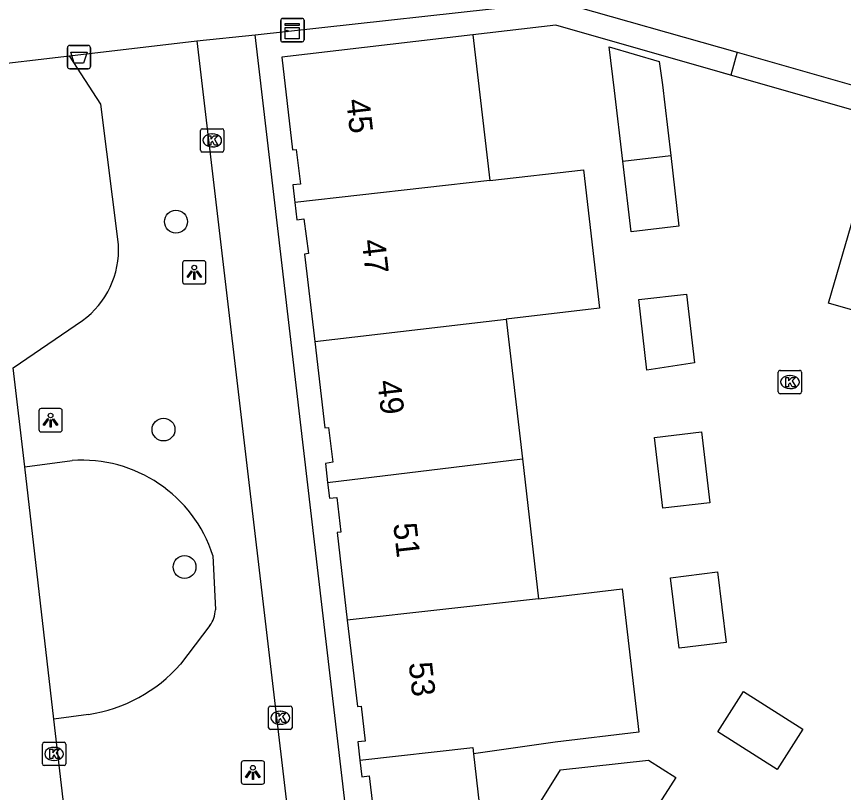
# Model space of a CAD drawing. Extents: x 160379 to 161131, y 383940 to 384849.
# Drawn here: x 160622.08 to 160657.46, y 384706.87 to 384740.07 of the extents above; entities that cross this region are included whole.
import ezdxf

# ---------------------------------------------------------------- set-up
doc = ezdxf.new("R2010")
doc.units = 0
for name, color, linetype in [('IMGEO_Afvalbak', 7, 'Continuous'), ('IMGEO_Boom', 7, 'Continuous'), ('IMGEO_Erf', 7, 'Continuous'), ('IMGEO_Groenvoorziening', 7, 'Continuous'), ('IMGEO_Kast', 7, 'Continuous'), ('IMGEO_Kolk', 7, 'Continuous'), ('IMGEO_Lichtpunt', 7, 'Continuous'), ('IMGEO_Muur', 7, 'Continuous'), ('IMGEO_Pand', 7, 'Continuous'), ('IMGEO_Pand_nummerreeks', 7, 'Continuous'), ('IMGEO_Voetpad_open', 7, 'Continuous')]:
    doc.layers.add(name, color=color, linetype=linetype)

msp = doc.modelspace()

# ---------------------------------------------------------------- linework, layer by layer
at = {"layer": 'IMGEO_Afvalbak'}
for p, q in [((160624.258, 384737.936), (160624.258, 384738.736)), ((160624.258, 384738.736), (160624.258, 384737.936)), ((160624.358, 384738.836), (160625.148, 384738.836)), ((160625.148, 384738.836), (160624.358, 384738.836)), ((160625.248, 384738.736), (160625.248, 384737.936)), ((160625.248, 384737.936), (160625.248, 384738.736)), ((160625.148, 384737.836), (160624.358, 384737.836)), ((160624.358, 384737.836), (160625.148, 384737.836))]:
    msp.add_line(p, q, dxfattribs=at)
msp.add_lwpolyline([(160624.401, 384738.55), (160625.105, 384738.55), (160624.956, 384738.08), (160624.55, 384738.08), (160624.401, 384738.55)], dxfattribs=at)
for centre, start, end in [((160624.358, 384738.736), 90, 180), ((160624.358, 384738.736), 90, 180), ((160625.148, 384738.736), 0, 90), ((160625.148, 384738.736), 360, 90), ((160624.358, 384737.936), 180, 270), ((160624.358, 384737.936), 180, 270), ((160625.148, 384737.936), 270, 0), ((160625.148, 384737.936), 270, 0)]:
    msp.add_arc(centre, 0.1, start, end, dxfattribs=at)
at = {"layer": 'IMGEO_Boom'}
for centre in [(160628.905, 384731.295), (160628.373, 384722.397), (160629.273, 384716.516)]:
    msp.add_circle(centre, 0.489, dxfattribs=at)
at = {"layer": 'IMGEO_Erf'}
msp.add_lwpolyline([(160652.921, 384738.542), (160652.645, 384737.567), (160645.159, 384739.708), (160641.613, 384739.296)], dxfattribs=at)
at = {"layer": 'IMGEO_Groenvoorziening'}
for points in [[(160626.447, 384730.316), (160625.687, 384736.321), (160624.35, 384738.394)], [(160621.946, 384725.035), (160624.908, 384727.058)], [(160622.435, 384720.808), (160624.459, 384721.074)], [(160630.487, 384717.005), (160630.592, 384714.684)], [(160630.357, 384714.013), (160629.094, 384712.359)], [(160625.159, 384710.204), (160623.683, 384710.004)]]:
    msp.add_lwpolyline(points, dxfattribs=at)
for centre, radius, start, end in [((160622.673, 384730.106), 3.779, 306.2452, 3.185), ((160624.877, 384715.194), 5.895, 17.8911, 94.0689), ((160629.39, 384714.728), 1.203, 323.5082, 357.8889), ((160624.189, 384716.645), 6.514, 278.5642, 318.8504)]:
    msp.add_arc(centre, radius, start, end, dxfattribs=at)
at = {"layer": 'IMGEO_Kast'}
for p, q in [((160633.385, 384739.067), (160633.385, 384739.908)), ((160633.385, 384739.908), (160633.385, 384739.067)), ((160633.46, 384739.992), (160634.301, 384739.992)), ((160634.301, 384739.992), (160633.46, 384739.992)), ((160634.385, 384739.917), (160634.385, 384739.076)), ((160634.385, 384739.076), (160634.385, 384739.917)), ((160634.31, 384738.992), (160633.469, 384738.992)), ((160633.469, 384738.992), (160634.31, 384738.992))]:
    msp.add_line(p, q, dxfattribs=at)
for points in [[(160633.58, 384739.782), (160634.18, 384739.782), (160634.18, 384739.697), (160633.58, 384739.697), (160633.58, 384739.782)], [(160633.58, 384739.607), (160634.18, 384739.607), (160634.18, 384739.118), (160633.58, 384739.118), (160633.58, 384739.607)]]:
    msp.add_lwpolyline(points, dxfattribs=at)
msp.add_circle((160633.664, 384739.456), 0.0377, dxfattribs=at)
for centre, start, end in [((160633.463, 384739.914), 92.4484, 184.2845), ((160633.463, 384739.914), 92.4484, 184.2845), ((160634.307, 384739.914), 2.4484, 94.2845), ((160634.307, 384739.914), 2.4484, 94.2845), ((160633.463, 384739.07), 182.4484, 274.2845), ((160633.463, 384739.07), 182.4484, 274.2845), ((160634.307, 384739.07), 272.4484, 4.2845), ((160634.307, 384739.07), 272.4484, 4.2845)]:
    msp.add_arc(centre, 0.0779, start, end, dxfattribs=at)
at = {"layer": 'IMGEO_Kolk'}
for p, q in [((160629.958, 384734.348), (160629.958, 384735.2)), ((160630.033, 384735.274), (160630.885, 384735.274)), ((160630.959, 384735.2), (160630.959, 384734.348)), ((160630.446, 384735.054), (160630.471, 384735.054)), ((160630.469, 384734.494), (160630.444, 384734.494)), ((160630.885, 384734.274), (160630.033, 384734.274)), ((160654.673, 384724.006), (160654.673, 384724.858)), ((160654.748, 384724.932), (160655.6, 384724.932)), ((160655.674, 384724.858), (160655.674, 384724.006)), ((160655.161, 384724.712), (160655.186, 384724.712)), ((160655.184, 384724.152), (160655.159, 384724.152)), ((160655.6, 384723.932), (160654.748, 384723.932)), ((160632.869, 384709.638), (160632.869, 384710.49)), ((160632.944, 384710.564), (160633.796, 384710.564)), ((160633.357, 384710.344), (160633.382, 384710.344)), ((160633.87, 384710.49), (160633.87, 384709.638)), ((160633.38, 384709.784), (160633.355, 384709.784)), ((160633.796, 384709.564), (160632.944, 384709.564)), ((160623.19, 384708.088), (160623.19, 384708.94)), ((160623.265, 384709.014), (160624.117, 384709.014)), ((160624.191, 384708.94), (160624.191, 384708.088)), ((160623.678, 384708.794), (160623.703, 384708.794)), ((160623.701, 384708.234), (160623.676, 384708.234)), ((160624.117, 384708.014), (160623.265, 384708.014))]:
    msp.add_line(p, q, dxfattribs=at)
for points in [[(160629.958, 384734.348), (160629.958, 384735.2)], [(160630.033, 384735.274), (160630.885, 384735.274)], [(160630.959, 384735.2), (160630.959, 384734.348)], [(160630.279, 384734.974), (160630.402, 384734.974), (160630.402, 384734.823), (160630.532, 384734.974), (160630.696, 384734.974), (160630.55, 384734.823), (160630.703, 384734.574), (160630.551, 384734.574), (160630.466, 384734.738), (160630.402, 384734.671), (160630.402, 384734.574), (160630.279, 384734.574), (160630.279, 384734.974)], [(160630.885, 384734.274), (160630.033, 384734.274)], [(160654.673, 384724.006), (160654.673, 384724.858)], [(160654.748, 384724.932), (160655.6, 384724.932)], [(160655.674, 384724.858), (160655.674, 384724.006)], [(160654.994, 384724.632), (160655.117, 384724.632), (160655.117, 384724.481), (160655.247, 384724.632), (160655.411, 384724.632), (160655.265, 384724.481), (160655.418, 384724.232), (160655.266, 384724.232), (160655.181, 384724.396), (160655.117, 384724.329), (160655.117, 384724.232), (160654.994, 384724.232), (160654.994, 384724.632)], [(160655.6, 384723.932), (160654.748, 384723.932)], [(160632.869, 384709.638), (160632.869, 384710.49)], [(160632.944, 384710.564), (160633.796, 384710.564)], [(160633.87, 384710.49), (160633.87, 384709.638)], [(160633.19, 384710.264), (160633.313, 384710.264), (160633.313, 384710.113), (160633.443, 384710.264), (160633.607, 384710.264), (160633.461, 384710.113), (160633.614, 384709.864), (160633.462, 384709.864), (160633.377, 384710.028), (160633.313, 384709.961), (160633.313, 384709.864), (160633.19, 384709.864), (160633.19, 384710.264)], [(160633.796, 384709.564), (160632.944, 384709.564)], [(160623.19, 384708.088), (160623.19, 384708.94)], [(160623.265, 384709.014), (160624.117, 384709.014)], [(160624.191, 384708.94), (160624.191, 384708.088)], [(160623.511, 384708.714), (160623.634, 384708.714), (160623.634, 384708.563), (160623.764, 384708.714), (160623.928, 384708.714), (160623.782, 384708.563), (160623.935, 384708.314), (160623.783, 384708.314), (160623.698, 384708.478), (160623.634, 384708.411), (160623.634, 384708.314), (160623.511, 384708.314), (160623.511, 384708.714)], [(160624.117, 384708.014), (160623.265, 384708.014)]]:
    msp.add_lwpolyline(points, dxfattribs=at)
for centre, start, end in [((160630.035, 384735.198), 91.552, 178.448), ((160630.035, 384735.198), 91.552, 178.448), ((160630.883, 384735.198), 1.552, 88.448), ((160630.883, 384735.198), 1.552, 88.448), ((160630.035, 384734.35), 181.552, 268.448), ((160630.035, 384734.35), 181.552, 268.448), ((160630.883, 384734.35), 271.552, 358.448), ((160630.883, 384734.35), 271.552, 358.448), ((160654.75, 384724.856), 91.552, 178.448), ((160654.75, 384724.856), 91.552, 178.448), ((160655.598, 384724.856), 1.552, 88.448), ((160655.598, 384724.856), 1.552, 88.448), ((160654.75, 384724.008), 181.552, 268.448), ((160654.75, 384724.008), 181.552, 268.448), ((160655.598, 384724.008), 271.552, 358.448), ((160655.598, 384724.008), 271.552, 358.448), ((160632.946, 384710.488), 91.552, 178.448), ((160632.946, 384710.488), 91.552, 178.448), ((160633.794, 384710.488), 1.552, 88.448), ((160633.794, 384710.488), 1.552, 88.448), ((160632.946, 384709.64), 181.552, 268.448), ((160632.946, 384709.64), 181.552, 268.448), ((160633.794, 384709.64), 271.552, 358.448), ((160633.794, 384709.64), 271.552, 358.448), ((160623.267, 384708.938), 91.552, 178.448), ((160623.267, 384708.938), 91.552, 178.448), ((160624.115, 384708.938), 1.552, 88.448), ((160624.115, 384708.938), 1.552, 88.448), ((160623.267, 384708.09), 181.552, 268.448), ((160623.267, 384708.09), 181.552, 268.448), ((160624.115, 384708.09), 271.552, 358.448), ((160624.115, 384708.09), 271.552, 358.448)]:
    msp.add_arc(centre, 0.0765, start, end, dxfattribs=at)
for centre, major_axis, ratio, start_param, end_param in [((160630.445, 384734.774), (-0.387, 0.002), 0.722429, 4.712389, 7.853982), ((160630.47, 384734.774), (-0.39, 0.002), 0.717154, 1.570796, 4.712389), ((160655.16, 384724.432), (-0.387, 0.002), 0.722429, 4.712389, 7.853982), ((160655.185, 384724.432), (-0.39, 0.002), 0.717154, 1.570796, 4.712389), ((160633.356, 384710.064), (-0.387, 0.002), 0.722429, 4.712389, 7.853982), ((160633.381, 384710.064), (-0.39, 0.002), 0.717154, 1.570796, 4.712389), ((160623.677, 384708.514), (-0.387, 0.002), 0.722429, 4.712389, 7.853982), ((160623.702, 384708.514), (-0.39, 0.002), 0.717154, 1.570796, 4.712389)]:
    msp.add_ellipse(centre, major_axis=major_axis, ratio=ratio, start_param=start_param, end_param=end_param, dxfattribs=at)
at = {"layer": 'IMGEO_Lichtpunt'}
for p, q in [((160629.191, 384729.529), (160629.191, 384728.722)), ((160629.191, 384729.529), (160629.191, 384728.722)), ((160630.093, 384729.624), (160629.285, 384729.624)), ((160630.093, 384729.624), (160629.285, 384729.624)), ((160630.187, 384728.722), (160630.187, 384729.529)), ((160630.187, 384728.722), (160630.187, 384729.529)), ((160629.285, 384728.628), (160630.093, 384728.628)), ((160629.285, 384728.628), (160630.093, 384728.628)), ((160623.043, 384723.2), (160623.043, 384722.393)), ((160623.043, 384723.2), (160623.043, 384722.393)), ((160623.945, 384723.295), (160623.137, 384723.295)), ((160623.945, 384723.295), (160623.137, 384723.295)), ((160624.039, 384722.393), (160624.039, 384723.2)), ((160624.039, 384722.393), (160624.039, 384723.2)), ((160623.137, 384722.299), (160623.945, 384722.299)), ((160623.137, 384722.299), (160623.945, 384722.299)), ((160631.697, 384708.124), (160631.697, 384707.317)), ((160631.697, 384708.124), (160631.697, 384707.317)), ((160632.599, 384708.219), (160631.791, 384708.219)), ((160632.599, 384708.219), (160631.791, 384708.219)), ((160632.693, 384707.317), (160632.693, 384708.124)), ((160632.693, 384707.317), (160632.693, 384708.124)), ((160631.791, 384707.223), (160632.599, 384707.223)), ((160631.791, 384707.223), (160632.599, 384707.223))]:
    msp.add_line(p, q, dxfattribs=at)
for points in [[(160629.565, 384729.193), (160629.604, 384729.165), (160629.416, 384728.903), (160629.378, 384728.93), (160629.565, 384729.193)], [(160629.667, 384729.145), (160629.714, 384729.145), (160629.714, 384728.823), (160629.667, 384728.823), (160629.667, 384729.145)], [(160629.777, 384729.165), (160629.815, 384729.192), (160630.002, 384728.93), (160629.963, 384728.902), (160629.777, 384729.165)], [(160623.417, 384722.864), (160623.456, 384722.836), (160623.268, 384722.574), (160623.23, 384722.601), (160623.417, 384722.864)], [(160623.519, 384722.816), (160623.566, 384722.816), (160623.566, 384722.494), (160623.519, 384722.494), (160623.519, 384722.816)], [(160623.629, 384722.836), (160623.667, 384722.863), (160623.854, 384722.601), (160623.815, 384722.573), (160623.629, 384722.836)], [(160632.071, 384707.788), (160632.11, 384707.76), (160631.922, 384707.498), (160631.884, 384707.525), (160632.071, 384707.788)], [(160632.173, 384707.74), (160632.22, 384707.74), (160632.22, 384707.418), (160632.173, 384707.418), (160632.173, 384707.74)], [(160632.283, 384707.76), (160632.321, 384707.787), (160632.508, 384707.525), (160632.469, 384707.497), (160632.283, 384707.76)]]:
    msp.add_lwpolyline(points, dxfattribs=at)
for centre in [(160629.69, 384729.327), (160623.542, 384722.998), (160632.196, 384707.922)]:
    msp.add_circle(centre, 0.0994, dxfattribs=at)
for centre, start, end in [((160629.285, 384729.529), 90, 180), ((160629.285, 384729.529), 90, 180), ((160630.093, 384729.529), 0, 90), ((160630.093, 384729.529), 0, 90), ((160629.285, 384728.722), 180, 270), ((160629.285, 384728.722), 180, 270), ((160630.093, 384728.722), 270, 0), ((160630.093, 384728.722), 270, 360), ((160623.137, 384723.2), 90, 180), ((160623.137, 384723.2), 90, 180), ((160623.945, 384723.2), 0, 90), ((160623.945, 384723.2), 0, 90), ((160623.137, 384722.393), 180, 270), ((160623.137, 384722.393), 180, 270), ((160623.945, 384722.393), 270, 0), ((160623.945, 384722.393), 270, 360), ((160631.791, 384708.124), 90, 180), ((160631.791, 384708.124), 90, 180), ((160632.599, 384708.124), 0, 90), ((160632.599, 384708.124), 0, 90), ((160631.791, 384707.317), 180, 270), ((160631.791, 384707.317), 180, 270), ((160632.599, 384707.317), 270, 0), ((160632.599, 384707.317), 270, 360)]:
    msp.add_arc(centre, 0.0946, start, end, dxfattribs=at)
at = {"layer": 'IMGEO_Muur'}
msp.add_lwpolyline([(160659.117, 384735.715), (160645.159, 384739.708), (160641.613, 384739.296)], dxfattribs=at)
at = {"layer": 'IMGEO_Pand'}
for points in [[(160641.613, 384739.296), (160633.432, 384738.34), (160633.892, 384734.37), (160634.051, 384734.388), (160634.228, 384732.9), (160633.906, 384732.867), (160633.991, 384732.114)], [(160641.613, 384739.296), (160642.339, 384733.051)], [(160648.022, 384733.887), (160647.666, 384736.908), (160647.445, 384738.781), (160649.572, 384738.148), (160649.715, 384737.15), (160649.816, 384736.292), (160650.071, 384734.128)], [(160662.857, 384726.083), (160656.824, 384727.807), (160659.117, 384735.715)], [(160650.071, 384734.128), (160650.426, 384731.106), (160648.378, 384730.865), (160648.022, 384733.887)], [(160648.022, 384733.887), (160650.071, 384734.128)], [(160642.339, 384733.051), (160646.336, 384733.516), (160647.025, 384727.59), (160643.028, 384727.125)], [(160642.339, 384733.051), (160633.991, 384732.114)], [(160633.991, 384732.114), (160634.074, 384731.38), (160634.382, 384731.415), (160634.577, 384729.926), (160634.408, 384729.909), (160634.846, 384726.159)], [(160651.084, 384725.254), (160649.057, 384724.937), (160648.715, 384727.964), (160650.752, 384728.195), (160651.084, 384725.254)], [(160634.846, 384726.159), (160643.028, 384727.125)], [(160643.028, 384727.125), (160643.724, 384721.143)], [(160634.846, 384726.159), (160635.277, 384722.465), (160635.436, 384722.483), (160635.618, 384720.995), (160635.299, 384720.95), (160635.393, 384720.133)], [(160651.751, 384719.266), (160649.737, 384719.026), (160649.375, 384722.054), (160651.39, 384722.295), (160651.751, 384719.266)], [(160635.393, 384720.133), (160643.724, 384721.143)], [(160643.724, 384721.143), (160644.42, 384715.158)], [(160635.393, 384720.133), (160635.471, 384719.46), (160635.789, 384719.496), (160635.957, 384718.008), (160635.798, 384717.99), (160636.236, 384714.242)], [(160652.448, 384713.287), (160650.439, 384713.042), (160650.07, 384716.058), (160652.079, 384716.303), (160652.448, 384713.287)], [(160644.42, 384715.158), (160647.997, 384715.574), (160648.71, 384709.441), (160645.133, 384709.025), (160641.634, 384708.517)], [(160644.42, 384715.158), (160636.236, 384714.242)], [(160636.236, 384714.242), (160636.669, 384710.542), (160636.828, 384710.561), (160637.003, 384709.065), (160636.686, 384709.028), (160636.777, 384708.248)], [(160654.625, 384707.845), (160652.082, 384709.466), (160653.183, 384711.194), (160655.726, 384709.574), (160654.625, 384707.845)], [(160636.777, 384708.248), (160641.602, 384708.795), (160641.634, 384708.517)], [(160636.777, 384708.248), (160636.86, 384707.539), (160637.177, 384707.576), (160637.881, 384701.541), (160644.014, 384697.665)], [(160641.634, 384708.517), (160642.115, 384704.265), (160642.853, 384703.807), (160645.353, 384707.836), (160649.116, 384708.253), (160650.289, 384707.505), (160648.439, 384704.604)]]:
    msp.add_lwpolyline(points, dxfattribs=at)
at = {"layer": 'IMGEO_Voetpad_open'}
for points in [[(160632.299, 384739.297), (160645.253, 384740.722), (160652.921, 384738.542)], [(160624.35, 384738.394), (160629.795, 384739.039)], [(160629.795, 384739.039), (160632.299, 384739.297)], [(160629.795, 384739.039), (160633.874, 384704.387)], [(160664.641, 384684.514), (160664.092, 384683.65), (160651.295, 384691.787), (160636.778, 384701.013), (160632.299, 384739.297)], [(160620.438, 384737.93), (160624.35, 384738.394)], [(160652.921, 384738.542), (160659.401, 384736.695)], [(160622.435, 384720.808), (160621.946, 384725.035)], [(160623.683, 384710.004), (160622.435, 384720.808)], [(160624.193, 384705.586), (160623.683, 384710.004)]]:
    msp.add_lwpolyline(points, dxfattribs=at)

# ---------------------------------------------------------------- texts
at = {"layer": 'IMGEO_Pand_nummerreeks'}
for s, rotation, p in [('45', 276.4642, (160636.186, 384736.506)), ('47', 276.4628, (160636.853, 384730.492)), ('49', 276.4642, (160637.521, 384724.471)), ('51', 276.4642, (160638.199, 384718.359)), ('53', 276.4628, (160638.859, 384712.402))]:
    msp.add_text(s, height=1, rotation=rotation, dxfattribs=at).set_placement(p)

doc.saveas('drawing.dxf')
